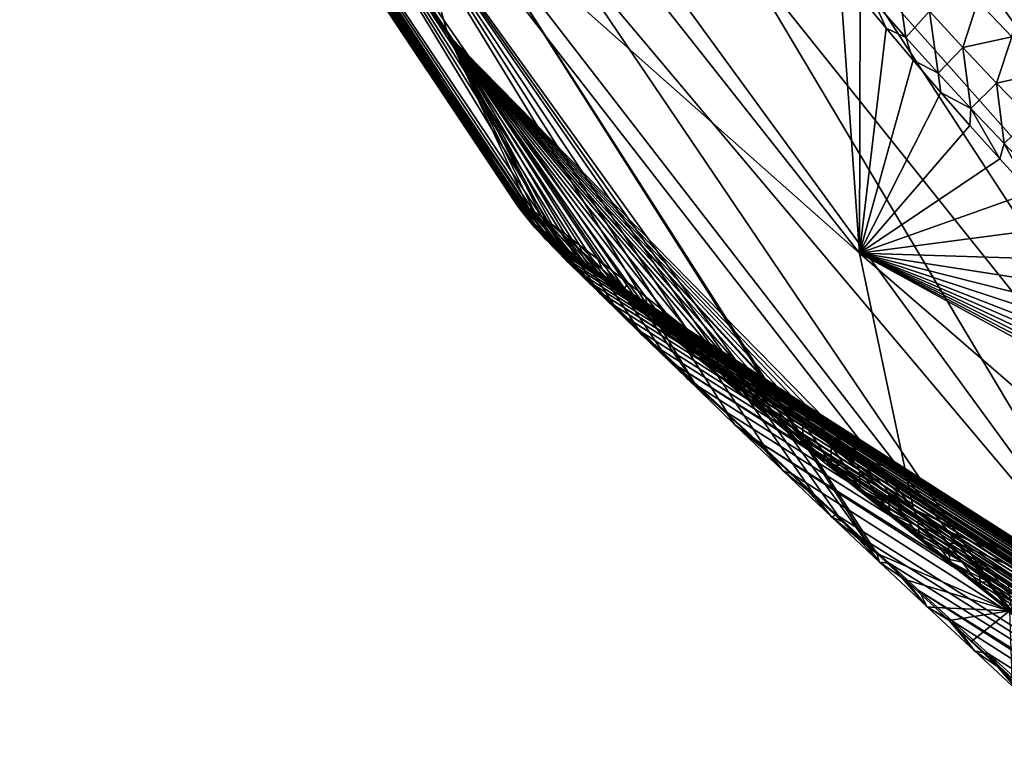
# Model space of a CAD drawing. Header units: metres. Extents: x -80 to 80, y -455 to 95.
# Tile 651 of 656: x 23 to 32, y -38 to -31. Entities that reach past the tile are written whole.
import ezdxf

# ---------------------------------------------------------------- set-up
doc = ezdxf.new("R2010")
doc.units = ezdxf.units.M
doc.layers.add('solid_501010_k_01_01', color=7, linetype='CONTINUOUS')

msp = doc.modelspace()

# ---------------------------------------------------------------- linework, layer by layer
at = {"layer": 'solid_501010_k_01_01'}
for points in [[(48.435406, -31.592724, 77.102257), (26.322964, -18.215181, 53.993126), (26.259298, -18.428988, 53.931446)], [(48.435406, -31.592724, 77.102257), (48.699295, -30.540434, 77.405418), (26.322964, -18.215181, 53.993126)], [(48.435406, -31.592724, 77.102257), (26.259298, -18.428988, 53.931446), (26.209053, -18.653618, 53.888157)], [(48.435406, -31.592724, 77.102257), (26.209053, -18.653618, 53.888157), (26.172232, -18.892937, 53.86359)], [(48.435406, -31.592724, 77.102257), (26.172232, -18.892937, 53.86359), (26.149338, -19.151089, 53.858852)], [(48.435406, -31.592724, 77.102257), (26.149338, -19.151089, 53.858852), (26.142216, -19.432684, 53.876694)], [(48.080143, -32.619682, 76.805489), (26.142216, -19.432684, 53.876694), (26.153563, -19.744051, 53.921177)], [(48.080143, -32.619682, 76.805489), (48.435406, -31.592724, 77.102257), (26.142216, -19.432684, 53.876694)], [(48.080143, -32.619682, 76.805489), (26.153563, -19.744051, 53.921177), (26.18726, -20.091518, 53.997902)], [(48.080143, -32.619682, 76.805489), (26.18726, -20.091518, 53.997902), (26.249296, -20.484293, 54.115299)], [(47.63353, -33.619808, 76.515434), (26.249296, -20.484293, 54.115299), (26.347134, -20.932013, 54.283844)], [(47.63353, -33.619808, 76.515434), (48.080143, -32.619682, 76.805489), (26.249296, -20.484293, 54.115299)], [(47.63353, -33.619808, 76.515434), (26.347134, -20.932013, 54.283844), (26.491901, -21.447462, 54.518658)], [(47.63353, -33.619808, 76.515434), (26.491901, -21.447462, 54.518658), (26.585558, -21.734112, 54.665932)], [(47.63353, -33.619808, 76.515434), (26.585558, -21.734112, 54.665932), (26.696081, -22.042099, 54.836575)], [(47.63353, -33.619808, 76.515434), (26.696081, -22.042099, 54.836575), (26.825502, -22.372776, 55.033195)], [(47.094879, -34.59116, 76.232323), (26.825502, -22.372776, 55.033195), (26.975754, -22.727423, 55.258324)], [(47.094879, -34.59116, 76.232323), (47.63353, -33.619808, 76.515434), (26.825502, -22.372776, 55.033195)], [(47.094879, -34.59116, 76.232323), (26.975754, -22.727423, 55.258324), (27.149096, -23.107498, 55.514839)], [(47.094879, -34.59116, 76.232323), (27.149096, -23.107498, 55.514839), (27.348673, -23.514986, 55.806583)], [(47.094879, -34.59116, 76.232323), (27.348673, -23.514986, 55.806583), (27.577295, -23.951519, 56.137016)], [(46.462849, -35.531303, 75.956284), (27.577295, -23.951519, 56.137016), (27.837812, -24.418732, 56.509655)], [(46.462849, -35.531303, 75.956284), (47.094879, -34.59116, 76.232323), (27.577295, -23.951519, 56.137016)], [(46.462849, -35.531303, 75.956284), (27.837812, -24.418732, 56.509655), (28.031233, -24.748434, 56.783913)], [(26.79163, -30.93038, 48.391018), (22.594902, -24.729744, 41.093346), (22.970953, -25.68787, 40.134304)], [(26.79163, -30.93038, 48.391018), (26.246181, -29.010332, 50.098083), (22.594902, -24.729744, 41.093346)], [(46.462849, -35.531303, 75.956284), (28.031233, -24.748434, 56.783913), (28.24176, -25.093397, 57.080379)], [(46.462849, -35.531303, 75.956284), (28.24176, -25.093397, 57.080379), (28.470833, -25.454405, 57.4007)], [(46.462849, -35.531303, 75.956284), (28.470833, -25.454405, 57.4007), (28.719501, -25.831945, 57.74609)], [(27.581789, -32.631409, 46.551159), (22.970953, -25.68787, 40.134304), (23.431265, -26.56583, 39.136063)], [(27.581789, -32.631409, 46.551159), (26.79163, -30.93038, 48.391018), (22.970953, -25.68787, 40.134304)], [(46.462849, -35.531303, 75.956284), (28.719501, -25.831945, 57.74609), (28.98991, -26.227108, 58.118896)], [(45.735458, -36.437271, 75.687325), (28.98991, -26.227108, 58.118896), (29.282873, -26.640228, 58.520073)], [(45.735458, -36.437271, 75.687325), (46.462849, -35.531303, 75.956284), (28.98991, -26.227108, 58.118896)], [(27.524588, -32.597, 46.093929), (23.431265, -26.56583, 39.136063), (23.972334, -27.356943, 38.106228)], [(27.57057, -32.624329, 46.47049), (27.581789, -32.631409, 46.551159), (23.431265, -26.56583, 39.136063)], [(27.524588, -32.597, 46.093929), (27.57057, -32.624329, 46.47049), (23.431265, -26.56583, 39.136063)], [(45.735458, -36.437271, 75.687325), (29.282873, -26.640228, 58.520073), (29.519564, -26.962896, 58.841835)], [(30.825041, -33.074905, 58.687809), (25.958055, -26.909235, 51.647449), (26.246181, -29.010332, 50.098083)], [(30.825041, -33.074905, 58.687809), (30.63002, -30.308502, 60.490288), (25.958055, -26.909235, 51.647449)], [(45.735458, -36.437271, 75.687325), (29.519564, -26.962896, 58.841835), (29.770117, -27.29623, 59.180889)], [(45.735458, -36.437271, 75.687325), (29.770117, -27.29623, 59.180889), (30.037056, -27.641256, 59.539726)], [(27.582561, -32.747959, 43.66729), (23.972334, -27.356943, 38.106228), (24.590042, -28.055187, 37.052628)], [(27.492371, -32.581245, 45.744335), (27.524588, -32.597, 46.093929), (23.972334, -27.356943, 38.106228)], [(27.4634, -32.579651, 45.11665), (27.492371, -32.581245, 45.744335), (23.972334, -27.356943, 38.106228)], [(27.473221, -32.610573, 44.570107), (27.4634, -32.579651, 45.11665), (23.972334, -27.356943, 38.106228)], [(27.514727, -32.668186, 44.090908), (27.473221, -32.610573, 44.570107), (23.972334, -27.356943, 38.106228)], [(27.582561, -32.747959, 43.66729), (27.514727, -32.668186, 44.090908), (23.972334, -27.356943, 38.106228)], [(45.735458, -36.437271, 75.687325), (30.037056, -27.641256, 59.539726), (30.320702, -27.998064, 59.918694)], [(28.068487, -33.250622, 42.371731), (24.590042, -28.055187, 37.052628), (25.279692, -28.655252, 35.983284)], [(27.673489, -32.847385, 43.290447), (27.582561, -32.747959, 43.66729), (24.590042, -28.055187, 37.052628)], [(27.785175, -32.964485, 42.952419), (27.673489, -32.847385, 43.290447), (24.590042, -28.055187, 37.052628)], [(27.916695, -33.098682, 42.647877), (27.785175, -32.964485, 42.952419), (24.590042, -28.055187, 37.052628)], [(28.068487, -33.250622, 42.371731), (27.916695, -33.098682, 42.647877), (24.590042, -28.055187, 37.052628)], [(45.735458, -36.437271, 75.687325), (30.320702, -27.998064, 59.918694), (30.559534, -28.291948, 60.23629)], [(45.735458, -36.437271, 75.687325), (30.559534, -28.291948, 60.23629), (30.811012, -28.594246, 60.568733)], [(29.212425, -34.354115, 41.334599), (25.279692, -28.655252, 35.983284), (26.03603, -29.152567, 34.906338)], [(28.241594, -33.421322, 42.12027), (28.068487, -33.250622, 42.371731), (25.279692, -28.655252, 35.983284)], [(28.438755, -33.613556, 41.891487), (28.241594, -33.421322, 42.12027), (25.279692, -28.655252, 35.983284)], [(28.663073, -33.830086, 41.683613), (28.438755, -33.613556, 41.891487), (25.279692, -28.655252, 35.983284)], [(28.919029, -34.07518, 41.497574), (28.663073, -33.830086, 41.683613), (25.279692, -28.655252, 35.983284)], [(29.212425, -34.354115, 41.334599), (28.919029, -34.07518, 41.497574), (25.279692, -28.655252, 35.983284)], [(45.735458, -36.437271, 75.687325), (30.811012, -28.594246, 60.568733), (31.076099, -28.905535, 60.917057)], [(44.910255, -37.305351, 75.425362), (31.076099, -28.905535, 60.917057), (31.353647, -29.225418, 61.28022)], [(44.910255, -37.305351, 75.425362), (45.735458, -36.437271, 75.687325), (31.076099, -28.905535, 60.917057)], [(31.353668, -35.584919, 56.599697), (26.246181, -29.010332, 50.098083), (26.79163, -30.93038, 48.391018)], [(31.353668, -35.584919, 56.599697), (30.825041, -33.074905, 58.687809), (26.246181, -29.010332, 50.098083)], [(30.935034, -35.965443, 41.00853), (26.03603, -29.152567, 34.906338), (26.853302, -29.543346, 33.829983)], [(29.550367, -34.673317, 41.19783), (29.212425, -34.354115, 41.334599), (26.03603, -29.152567, 34.906338)], [(29.942062, -35.04113, 41.092518), (29.550367, -34.673317, 41.19783), (26.03603, -29.152567, 34.906338)], [(30.398895, -35.467632, 41.025761), (29.942062, -35.04113, 41.092518), (26.03603, -29.152567, 34.906338)], [(30.65605, -35.706757, 41.010193), (30.398895, -35.467632, 41.025761), (26.03603, -29.152567, 34.906338)], [(30.935034, -35.965443, 41.00853), (30.65605, -35.706757, 41.010193), (26.03603, -29.152567, 34.906338)], [(44.910255, -37.305351, 75.425362), (31.353647, -29.225418, 61.28022), (31.644875, -29.553772, 61.659103)], [(32.296574, -36.582626, 39.341385), (26.853302, -29.543346, 33.829983), (27.725288, -29.824621, 32.762413)], [(30.994268, -36.02026, 41.010002), (30.935034, -35.965443, 41.00853), (26.853302, -29.543346, 33.829983)], [(32.296574, -36.582626, 39.341385), (30.994268, -36.02026, 41.010002), (26.853302, -29.543346, 33.829983)], [(38.342556, -36.582611, 33.101402), (31.62248, -29.824621, 28.740162), (32.661987, -29.543346, 27.834904)], [(44.910255, -37.305351, 75.425362), (31.644875, -29.553772, 61.659103), (31.899031, -29.833818, 61.987587)], [(33.698101, -36.92001, 37.693844), (27.725288, -29.824621, 32.762413), (28.645351, -29.994246, 31.711748)], [(33.698101, -36.92001, 37.693844), (32.296574, -36.582626, 39.341385), (27.725288, -29.824621, 32.762413)], [(36.740067, -36.92001, 34.554272), (30.601391, -29.994246, 29.692942), (31.62248, -29.824621, 28.740162)], [(38.342556, -36.582611, 33.101402), (36.740067, -36.92001, 34.554272), (31.62248, -29.824621, 28.740162)], [(44.910255, -37.305351, 75.425362), (31.899031, -29.833818, 61.987587), (32.163887, -30.120443, 62.328236)], [(33.698101, -36.92001, 37.693844), (28.645351, -29.994246, 31.711748), (29.606491, -30.05093, 30.685989)], [(35.18544, -37.032944, 36.091484), (29.606491, -30.05093, 30.685989), (30.601391, -29.994246, 29.692942)], [(36.740067, -36.92001, 34.554272), (35.18544, -37.032944, 36.091484), (30.601391, -29.994246, 29.692942)], [(33.698101, -36.92001, 37.693844), (29.606491, -30.05093, 30.685989), (35.18544, -37.032944, 36.091484)], [(44.910255, -37.305351, 75.425362), (32.163887, -30.120443, 62.328236), (32.438969, -30.413303, 62.680527)], [(30.832088, -30.559208, 60.758327), (30.63002, -30.308502, 60.490288), (30.825041, -33.074905, 58.687809)], [(31.19066, -30.345661, 61.404572), (30.96682, -30.605019, 60.998417), (31.280684, -30.960894, 61.421848)], [(31.513102, -30.704237, 61.832451), (31.19066, -30.345661, 61.404572), (31.280684, -30.960894, 61.421848)], [(32.317394, -30.95443, 62.792591), (32.438969, -30.413303, 62.680527), (31.986635, -30.604425, 62.36512)], [(31.086483, -30.868391, 61.094276), (30.832088, -30.559208, 60.758327), (30.825041, -33.074905, 58.687809)], [(30.96682, -30.605019, 60.998417), (30.832088, -30.559208, 60.758327), (31.086483, -30.868391, 61.094276)], [(31.280684, -30.960894, 61.421848), (30.96682, -30.605019, 60.998417), (31.086483, -30.868391, 61.094276)], [(31.986635, -30.604425, 62.36512), (31.513102, -30.704237, 61.832451), (31.838898, -31.058073, 62.26152)], [(32.317394, -30.95443, 62.792591), (31.986635, -30.604425, 62.36512), (31.838898, -31.058073, 62.26152)], [(31.513102, -30.704237, 61.832451), (31.280684, -30.960894, 61.421848), (31.597851, -31.311993, 61.846313)], [(31.838898, -31.058073, 62.26152), (31.513102, -30.704237, 61.832451), (31.597851, -31.311993, 61.846313)], [(31.350344, -31.182232, 61.440777), (31.086483, -30.868391, 61.094276), (30.825041, -33.074905, 58.687809)], [(31.280684, -30.960894, 61.421848), (31.086483, -30.868391, 61.094276), (31.350344, -31.182232, 61.440777)], [(27.639318, -32.669571, 46.920231), (26.79163, -30.93038, 48.391018), (27.581789, -32.631409, 46.551159)], [(31.070347, -35.362118, 56.069218), (31.353668, -35.584919, 56.599697), (26.79163, -30.93038, 48.391018)], [(30.802387, -35.150543, 55.554192), (31.070347, -35.362118, 56.069218), (26.79163, -30.93038, 48.391018)], [(30.549627, -34.950665, 55.054413), (30.802387, -35.150543, 55.554192), (26.79163, -30.93038, 48.391018)], [(30.311644, -34.762028, 54.570614), (30.549627, -34.950665, 55.054413), (26.79163, -30.93038, 48.391018)], [(30.271194, -34.729893, 54.48708), (30.311644, -34.762028, 54.570614), (26.79163, -30.93038, 48.391018)], [(30.054104, -34.557293, 54.031292), (30.271194, -34.729893, 54.48708), (26.79163, -30.93038, 48.391018)], [(29.815609, -34.367737, 53.514122), (30.054104, -34.557293, 54.031292), (26.79163, -30.93038, 48.391018)], [(29.594837, -34.191803, 53.01952), (29.815609, -34.367737, 53.514122), (26.79163, -30.93038, 48.391018)], [(29.391848, -34.030201, 52.548119), (29.594837, -34.191803, 53.01952), (26.79163, -30.93038, 48.391018)], [(29.145874, -33.834366, 51.952991), (29.391848, -34.030201, 52.548119), (26.79163, -30.93038, 48.391018)], [(28.926495, -33.660042, 51.395378), (29.145874, -33.834366, 51.952991), (26.79163, -30.93038, 48.391018)], [(28.730261, -33.50436, 50.871136), (28.926495, -33.660042, 51.395378), (26.79163, -30.93038, 48.391018)], [(28.555651, -33.366528, 50.378819), (28.730261, -33.50436, 50.871136), (26.79163, -30.93038, 48.391018)], [(28.399546, -33.24366, 49.914577), (28.555651, -33.366528, 50.378819), (26.79163, -30.93038, 48.391018)], [(28.261152, -33.135609, 49.477703), (28.399546, -33.24366, 49.914577), (26.79163, -30.93038, 48.391018)], [(28.081871, -32.996807, 48.867401), (28.261152, -33.135609, 49.477703), (26.79163, -30.93038, 48.391018)], [(27.932959, -32.883244, 48.306885), (28.081871, -32.996807, 48.867401), (26.79163, -30.93038, 48.391018)], [(27.810514, -32.791794, 47.791168), (27.932959, -32.883244, 48.306885), (26.79163, -30.93038, 48.391018)], [(27.747862, -32.74614, 47.498501), (27.810514, -32.791794, 47.791168), (26.79163, -30.93038, 48.391018)], [(27.711214, -32.71978, 47.315773), (27.747862, -32.74614, 47.498501), (26.79163, -30.93038, 48.391018)], [(27.639318, -32.669571, 46.920231), (27.711214, -32.71978, 47.315773), (26.79163, -30.93038, 48.391018)], [(31.597851, -31.311993, 61.846313), (31.280684, -30.960894, 61.421848), (31.350344, -31.182232, 61.440777)], [(32.317394, -30.95443, 62.792591), (31.838898, -31.058073, 62.26152), (32.167961, -31.407339, 62.691666)], [(32.651344, -31.300072, 63.221214), (32.317394, -30.95443, 62.792591), (32.167961, -31.407339, 62.691666)], [(31.838898, -31.058073, 62.26152), (31.597851, -31.311993, 61.846313), (31.918243, -31.658495, 62.271709)], [(32.167961, -31.407339, 62.691666), (31.838898, -31.058073, 62.26152), (31.918243, -31.658495, 62.271709)], [(31.623749, -31.500553, 61.797714), (31.350344, -31.182232, 61.440777), (30.825041, -33.074905, 58.687809)], [(31.597851, -31.311993, 61.846313), (31.350344, -31.182232, 61.440777), (31.623749, -31.500553, 61.797714)], [(31.918243, -31.658495, 62.271709), (31.597851, -31.311993, 61.846313), (31.623749, -31.500553, 61.797714)], [(32.651344, -31.300072, 63.221214), (32.167961, -31.407339, 62.691666), (32.500214, -31.752203, 63.122757)], [(32.167961, -31.407339, 62.691666), (31.918243, -31.658495, 62.271709), (32.241783, -32.000572, 62.697926)], [(32.500214, -31.752203, 63.122757), (32.167961, -31.407339, 62.691666), (32.241783, -32.000572, 62.697926)], [(31.906712, -31.822863, 62.165043), (31.623749, -31.500553, 61.797714), (30.825041, -33.074905, 58.687809)], [(31.918243, -31.658495, 62.271709), (31.623749, -31.500553, 61.797714), (31.906712, -31.822863, 62.165043)], [(31.918243, -31.658495, 62.271709), (31.906712, -31.822863, 62.165043), (32.199341, -32.148853, 62.542793)], [(32.241783, -32.000572, 62.697926), (31.918243, -31.658495, 62.271709), (32.199341, -32.148853, 62.542793)], [(32.199341, -32.148853, 62.542793), (31.906712, -31.822863, 62.165043), (30.825041, -33.074905, 58.687809)], [(32.500214, -31.752203, 63.122757), (32.241783, -32.000572, 62.697926), (32.568398, -32.338394, 63.124851)], [(32.241783, -32.000572, 62.697926), (32.199341, -32.148853, 62.542793), (32.501987, -32.478859, 62.931049)], [(32.568398, -32.338394, 63.124851), (32.241783, -32.000572, 62.697926), (32.501987, -32.478859, 62.931049)], [(32.501987, -32.478859, 62.931049), (32.199341, -32.148853, 62.542793), (30.825041, -33.074905, 58.687809)], [(32.814449, -32.812294, 63.329384), (32.501987, -32.478859, 62.931049), (30.825041, -33.074905, 58.687809)], [(27.647081, -32.795975, 45.295498), (27.492371, -32.581245, 45.744335), (27.4634, -32.579651, 45.11665)], [(27.610863, -32.777557, 44.638393), (27.4634, -32.579651, 45.11665), (27.473221, -32.610573, 44.570107)], [(27.610863, -32.777557, 44.638393), (27.647081, -32.795975, 45.295498), (27.4634, -32.579651, 45.11665)], [(27.610863, -32.777557, 44.638393), (27.473221, -32.610573, 44.570107), (27.514727, -32.668186, 44.090908)], [(27.72904, -32.856804, 45.940578), (27.524588, -32.597, 46.093929), (27.492371, -32.581245, 45.744335)], [(27.647081, -32.795975, 45.295498), (27.72904, -32.856804, 45.940578), (27.492371, -32.581245, 45.744335)], [(27.845806, -32.949505, 46.573025), (27.57057, -32.624329, 46.47049), (27.524588, -32.597, 46.093929)], [(27.72904, -32.856804, 45.940578), (27.845806, -32.949505, 46.573025), (27.524588, -32.597, 46.093929)], [(27.63662, -32.817192, 43.974041), (27.514727, -32.668186, 44.090908), (27.582561, -32.747959, 43.66729)], [(27.63662, -32.817192, 43.974041), (27.610863, -32.777557, 44.638393), (27.514727, -32.668186, 44.090908)], [(27.845806, -32.949505, 46.573025), (27.581789, -32.631409, 46.551159), (27.57057, -32.624329, 46.47049)], [(27.845806, -32.949505, 46.573025), (27.639318, -32.669571, 46.920231), (27.581789, -32.631409, 46.551159)], [(27.989813, -33.066799, 47.193413), (27.711214, -32.71978, 47.315773), (27.639318, -32.669571, 46.920231)], [(27.845806, -32.949505, 46.573025), (27.989813, -33.066799, 47.193413), (27.639318, -32.669571, 46.920231)], [(27.63662, -32.817192, 43.974041), (27.582561, -32.747959, 43.66729), (27.673489, -32.847385, 43.290447)], [(27.610863, -32.777557, 44.638393), (27.970797, -33.097294, 44.402962), (27.977203, -33.086948, 44.816338)], [(27.63662, -32.817192, 43.974041), (27.970797, -33.097294, 44.402962), (27.610863, -32.777557, 44.638393)], [(27.610863, -32.777557, 44.638393), (27.977203, -33.086948, 44.816338), (27.647081, -32.795975, 45.295498)], [(27.647081, -32.795975, 45.295498), (27.977203, -33.086948, 44.816338), (28.015503, -33.103165, 45.30191)], [(27.647081, -32.795975, 45.295498), (28.015503, -33.103165, 45.30191), (27.72904, -32.856804, 45.940578)], [(28.155643, -33.203495, 47.802765), (27.747862, -32.74614, 47.498501), (27.711214, -32.71978, 47.315773)], [(27.989813, -33.066799, 47.193413), (28.155643, -33.203495, 47.802765), (27.711214, -32.71978, 47.315773)], [(27.91881, -32.895985, 48.125965), (27.810514, -32.791794, 47.791168), (27.747862, -32.74614, 47.498501)], [(28.155643, -33.203495, 47.802765), (27.91881, -32.895985, 48.125965), (27.747862, -32.74614, 47.498501)], [(27.91881, -32.895985, 48.125965), (27.932959, -32.883244, 48.306885), (27.810514, -32.791794, 47.791168)], [(27.745621, -32.935413, 43.317352), (27.63662, -32.817192, 43.974041), (27.673489, -32.847385, 43.290447)], [(27.63662, -32.817192, 43.974041), (27.989199, -33.128265, 44.047897), (27.970797, -33.097294, 44.402962)], [(27.745621, -32.935413, 43.317352), (27.989199, -33.128265, 44.047897), (27.63662, -32.817192, 43.974041)], [(27.745621, -32.935413, 43.317352), (27.673489, -32.847385, 43.290447), (27.785175, -32.964485, 42.952419)], [(27.72904, -32.856804, 45.940578), (28.015503, -33.103165, 45.30191), (28.096104, -33.154583, 45.877495)], [(27.72904, -32.856804, 45.940578), (28.096104, -33.154583, 45.877495), (28.156029, -33.19669, 46.20467)], [(27.72904, -32.856804, 45.940578), (28.156029, -33.19669, 46.20467), (27.845806, -32.949505, 46.573025)], [(28.105766, -33.05957, 48.735748), (27.932959, -32.883244, 48.306885), (27.91881, -32.895985, 48.125965)], [(28.339603, -33.356033, 48.402084), (28.105766, -33.05957, 48.735748), (27.91881, -32.895985, 48.125965)], [(28.155643, -33.203495, 47.802765), (28.339603, -33.356033, 48.402084), (27.91881, -32.895985, 48.125965)], [(28.105766, -33.05957, 48.735748), (28.081871, -32.996807, 48.867401), (27.932959, -32.883244, 48.306885)], [(33.136452, -33.148453, 63.737324), (32.814449, -32.812294, 63.329384), (30.825041, -33.074905, 58.687809)], [(27.958761, -33.152336, 42.702007), (27.745621, -32.935413, 43.317352), (27.785175, -32.964485, 42.952419)], [(27.745621, -32.935413, 43.317352), (28.081518, -33.23653, 43.469738), (28.027214, -33.175591, 43.73967)], [(27.958761, -33.152336, 42.702007), (28.081518, -33.23653, 43.469738), (27.745621, -32.935413, 43.317352)], [(27.745621, -32.935413, 43.317352), (28.027214, -33.175591, 43.73967), (27.989199, -33.128265, 44.047897)], [(27.958761, -33.152336, 42.702007), (27.785175, -32.964485, 42.952419), (27.916695, -33.098682, 42.647877)], [(27.845806, -32.949505, 46.573025), (28.156029, -33.19669, 46.20467), (28.231632, -33.251888, 46.561409)], [(27.845806, -32.949505, 46.573025), (28.231632, -33.251888, 46.561409), (28.325087, -33.321953, 46.949894)], [(27.845806, -32.949505, 46.573025), (28.325087, -33.321953, 46.949894), (27.989813, -33.066799, 47.193413)], [(28.307102, -33.235115, 49.334435), (28.261152, -33.135609, 49.477703), (28.081871, -32.996807, 48.867401)], [(28.307102, -33.235115, 49.334435), (28.081871, -32.996807, 48.867401), (28.105766, -33.05957, 48.735748)], [(27.958761, -33.152336, 42.702007), (27.916695, -33.098682, 42.647877), (28.068487, -33.250622, 42.371731)], [(49.441082, -46.79882, 66.796921), (27.977203, -33.086948, 44.816338), (27.970797, -33.097294, 44.402962)], [(49.441082, -46.79882, 66.796921), (27.970797, -33.097294, 44.402962), (27.989199, -33.128265, 44.047897)], [(49.441082, -46.79882, 66.796921), (28.015503, -33.103165, 45.30191), (27.977203, -33.086948, 44.816338)], [(27.989813, -33.066799, 47.193413), (28.325087, -33.321953, 46.949894), (28.43836, -33.408558, 47.372311)], [(27.989813, -33.066799, 47.193413), (28.43836, -33.408558, 47.372311), (28.155643, -33.203495, 47.802765)], [(28.53875, -33.521584, 48.992332), (28.307102, -33.235115, 49.334435), (28.105766, -33.05957, 48.735748)], [(28.339603, -33.356033, 48.402084), (28.53875, -33.521584, 48.992332), (28.105766, -33.05957, 48.735748)], [(36.336117, -37.84605, 66.1828), (30.825041, -33.074905, 58.687809), (31.353668, -35.584919, 56.599697)], [(33.468231, -33.487293, 64.154984), (33.136452, -33.148453, 63.737324), (30.825041, -33.074905, 58.687809)], [(33.810078, -33.828953, 64.582428), (33.468231, -33.487293, 64.154984), (30.825041, -33.074905, 58.687809)], [(34.161469, -34.1726, 65.018822), (33.810078, -33.828953, 64.582428), (30.825041, -33.074905, 58.687809)], [(34.521912, -34.517452, 65.463394), (34.161469, -34.1726, 65.018822), (30.825041, -33.074905, 58.687809)], [(34.833652, -34.809742, 65.845428), (34.521912, -34.517452, 65.463394), (30.825041, -33.074905, 58.687809)], [(35.152264, -35.103012, 66.233521), (34.833652, -34.809742, 65.845428), (30.825041, -33.074905, 58.687809)], [(35.477333, -35.396759, 66.627037), (35.152264, -35.103012, 66.233521), (30.825041, -33.074905, 58.687809)], [(35.808445, -35.690487, 67.025368), (35.477333, -35.396759, 66.627037), (30.825041, -33.074905, 58.687809)], [(36.145977, -35.984383, 67.428894), (35.808445, -35.690487, 67.025368), (30.825041, -33.074905, 58.687809)], [(36.336117, -37.84605, 66.1828), (36.145977, -35.984383, 67.428894), (30.825041, -33.074905, 58.687809)], [(27.958761, -33.152336, 42.702007), (28.068487, -33.250622, 42.371731), (28.241594, -33.421322, 42.12027)], [(28.280107, -33.471462, 42.180107), (27.958761, -33.152336, 42.702007), (28.241594, -33.421322, 42.12027)], [(27.958761, -33.152336, 42.702007), (28.32548, -33.488346, 42.825211), (28.231224, -33.393257, 43.017353)], [(28.280107, -33.471462, 42.180107), (28.32548, -33.488346, 42.825211), (27.958761, -33.152336, 42.702007)], [(27.958761, -33.152336, 42.702007), (28.231224, -33.393257, 43.017353), (28.149942, -33.309399, 43.230694)], [(27.958761, -33.152336, 42.702007), (28.149942, -33.309399, 43.230694), (28.081518, -33.23653, 43.469738)], [(50.089893, -47.274113, 65.999054), (27.989199, -33.128265, 44.047897), (28.027214, -33.175591, 43.73967)], [(50.089893, -47.274113, 65.999054), (49.441082, -46.79882, 66.796921), (27.989199, -33.128265, 44.047897)], [(48.70837, -46.354252, 67.557892), (28.096104, -33.154583, 45.877495), (28.015503, -33.103165, 45.30191)], [(49.441082, -46.79882, 66.796921), (48.70837, -46.354252, 67.557892), (28.015503, -33.103165, 45.30191)], [(50.089893, -47.274113, 65.999054), (28.027214, -33.175591, 43.73967), (28.081518, -33.23653, 43.469738)], [(48.70837, -46.354252, 67.557892), (28.156029, -33.19669, 46.20467), (28.096104, -33.154583, 45.877495)], [(28.520935, -33.420776, 49.923264), (28.399546, -33.24366, 49.914577), (28.261152, -33.135609, 49.477703)], [(28.520935, -33.420776, 49.923264), (28.261152, -33.135609, 49.477703), (28.307102, -33.235115, 49.334435)], [(50.089893, -47.274113, 65.999054), (28.081518, -33.23653, 43.469738), (28.149942, -33.309399, 43.230694)], [(28.155643, -33.203495, 47.802765), (28.43836, -33.408558, 47.372311), (28.573689, -33.513573, 47.831226)], [(28.155643, -33.203495, 47.802765), (28.573689, -33.513573, 47.831226), (28.339603, -33.356033, 48.402084)], [(48.70837, -46.354252, 67.557892), (28.231632, -33.251888, 46.561409), (28.156029, -33.19669, 46.20467)], [(48.70837, -46.354252, 67.557892), (28.325087, -33.321953, 46.949894), (28.231632, -33.251888, 46.561409)], [(28.751047, -33.698174, 49.574299), (28.520935, -33.420776, 49.923264), (28.307102, -33.235115, 49.334435)], [(28.53875, -33.521584, 48.992332), (28.751047, -33.698174, 49.574299), (28.307102, -33.235115, 49.334435)], [(28.520935, -33.420776, 49.923264), (28.555651, -33.366528, 50.378819), (28.399546, -33.24366, 49.914577)], [(50.089893, -47.274113, 65.999054), (28.149942, -33.309399, 43.230694), (28.231224, -33.393257, 43.017353)], [(48.70837, -46.354252, 67.557892), (28.43836, -33.408558, 47.372311), (28.325087, -33.321953, 46.949894)], [(28.339603, -33.356033, 48.402084), (28.573689, -33.513573, 47.831226), (28.7344, -33.639568, 48.330109)], [(28.339603, -33.356033, 48.402084), (28.7344, -33.639568, 48.330109), (28.53875, -33.521584, 48.992332)], [(28.745657, -33.615017, 50.503307), (28.555651, -33.366528, 50.378819), (28.520935, -33.420776, 49.923264)], [(28.745657, -33.615017, 50.503307), (28.730261, -33.50436, 50.871136), (28.555651, -33.366528, 50.378819)], [(50.089893, -47.274113, 65.999054), (28.231224, -33.393257, 43.017353), (28.32548, -33.488346, 42.825211)], [(28.280107, -33.471462, 42.180107), (28.241594, -33.421322, 42.12027), (28.438755, -33.613556, 41.891487)], [(28.684673, -33.867977, 41.792252), (28.280107, -33.471462, 42.180107), (28.438755, -33.613556, 41.891487)], [(28.280107, -33.471462, 42.180107), (28.555975, -33.715698, 42.491505), (28.433224, -33.595341, 42.650631)], [(28.684673, -33.867977, 41.792252), (28.555975, -33.715698, 42.491505), (28.280107, -33.471462, 42.180107)], [(28.280107, -33.471462, 42.180107), (28.433224, -33.595341, 42.650631), (28.32548, -33.488346, 42.825211)], [(47.890884, -45.941452, 68.279526), (28.573689, -33.513573, 47.831226), (28.43836, -33.408558, 47.372311)], [(48.70837, -46.354252, 67.557892), (47.890884, -45.941452, 68.279526), (28.43836, -33.408558, 47.372311)], [(28.974754, -33.884117, 50.148708), (28.745657, -33.615017, 50.503307), (28.520935, -33.420776, 49.923264)], [(28.751047, -33.698174, 49.574299), (28.974754, -33.884117, 50.148708), (28.520935, -33.420776, 49.923264)], [(50.655113, -47.779243, 65.166153), (28.32548, -33.488346, 42.825211), (28.433224, -33.595341, 42.650631)], [(50.655113, -47.779243, 65.166153), (50.089893, -47.274113, 65.999054), (28.32548, -33.488346, 42.825211)], [(28.53875, -33.521584, 48.992332), (28.7344, -33.639568, 48.330109), (28.923376, -33.788864, 48.871952)], [(28.53875, -33.521584, 48.992332), (28.923376, -33.788864, 48.871952), (28.751047, -33.698174, 49.574299)], [(47.890884, -45.941452, 68.279526), (28.7344, -33.639568, 48.330109), (28.573689, -33.513573, 47.831226)], [(28.980135, -33.816723, 51.075371), (28.926495, -33.660042, 51.395378), (28.730261, -33.50436, 50.871136)], [(28.980135, -33.816723, 51.075371), (28.730261, -33.50436, 50.871136), (28.745657, -33.615017, 50.503307)], [(50.655113, -47.779243, 65.166153), (28.433224, -33.595341, 42.650631), (28.555975, -33.715698, 42.491505)], [(28.684673, -33.867977, 41.792252), (28.438755, -33.613556, 41.891487), (28.663073, -33.830086, 41.683613)], [(47.890884, -45.941452, 68.279526), (28.923376, -33.788864, 48.871952), (28.7344, -33.639568, 48.330109)], [(29.208628, -34.07819, 50.716145), (28.980135, -33.816723, 51.075371), (28.745657, -33.615017, 50.503307)], [(28.974754, -33.884117, 50.148708), (29.208628, -34.07819, 50.716145), (28.745657, -33.615017, 50.503307)], [(29.223343, -34.024891, 51.640194), (29.145874, -33.834366, 51.952991), (28.926495, -33.660042, 51.395378)], [(29.223343, -34.024891, 51.640194), (28.926495, -33.660042, 51.395378), (28.980135, -33.816723, 51.075371)], [(50.655113, -47.779243, 65.166153), (28.555975, -33.715698, 42.491505), (28.696306, -33.851879, 42.346092)], [(28.684673, -33.867977, 41.792252), (28.696306, -33.851879, 42.346092), (28.555975, -33.715698, 42.491505)], [(28.751047, -33.698174, 49.574299), (28.923376, -33.788864, 48.871952), (29.143541, -33.963799, 49.459751)], [(28.751047, -33.698174, 49.574299), (29.143541, -33.963799, 49.459751), (29.309715, -34.096233, 49.879223)], [(28.751047, -33.698174, 49.574299), (29.309715, -34.096233, 49.879223), (28.974754, -33.884117, 50.148708)], [(28.684673, -33.867977, 41.792252), (28.663073, -33.830086, 41.683613), (28.919029, -34.07518, 41.497574)], [(28.684673, -33.867977, 41.792252), (28.857115, -34.006634, 42.213871), (28.696306, -33.851879, 42.346092)], [(29.135035, -34.305225, 41.540867), (28.684673, -33.867977, 41.792252), (28.919029, -34.07518, 41.497574)], [(28.684673, -33.867977, 41.792252), (29.042744, -34.183895, 42.095676), (28.857115, -34.006634, 42.213871)], [(29.135035, -34.305225, 41.540867), (29.042744, -34.183895, 42.095676), (28.684673, -33.867977, 41.792252)], [(50.655113, -47.779243, 65.166153), (28.696306, -33.851879, 42.346092), (28.857115, -34.006634, 42.213871)], [(47.890884, -45.941452, 68.279526), (29.143541, -33.963799, 49.459751), (28.923376, -33.788864, 48.871952)], [(29.451588, -34.279331, 51.277142), (29.223343, -34.024891, 51.640194), (28.980135, -33.816723, 51.075371)], [(29.208628, -34.07819, 50.716145), (29.451588, -34.279331, 51.277142), (28.980135, -33.816723, 51.075371)], [(29.474522, -34.238777, 52.198345), (29.391848, -34.030201, 52.548119), (29.145874, -33.834366, 51.952991)], [(29.474522, -34.238777, 52.198345), (29.145874, -33.834366, 51.952991), (29.223343, -34.024891, 51.640194)], [(28.974754, -33.884117, 50.148708), (29.309715, -34.096233, 49.879223), (29.492777, -34.242348, 50.322067)], [(28.974754, -33.884117, 50.148708), (29.492777, -34.242348, 50.322067), (29.208628, -34.07819, 50.716145)], [(46.987293, -45.561649, 68.958687), (29.309715, -34.096233, 49.879223), (29.143541, -33.963799, 49.459751)], [(47.890884, -45.941452, 68.279526), (46.987293, -45.561649, 68.958687), (29.143541, -33.963799, 49.459751)], [(50.655113, -47.779243, 65.166153), (28.857115, -34.006634, 42.213871), (29.042744, -34.183895, 42.095676)], [(29.702778, -34.486694, 51.832138), (29.474522, -34.238777, 52.198345), (29.223343, -34.024891, 51.640194)], [(29.451588, -34.279331, 51.277142), (29.702778, -34.486694, 51.832138), (29.223343, -34.024891, 51.640194)], [(29.733019, -34.457733, 52.750324), (29.594837, -34.191803, 53.01952), (29.391848, -34.030201, 52.548119)], [(29.733019, -34.457733, 52.750324), (29.391848, -34.030201, 52.548119), (29.474522, -34.238777, 52.198345)], [(29.135035, -34.305225, 41.540867), (28.919029, -34.07518, 41.497574), (29.212425, -34.354115, 41.334599)], [(29.208628, -34.07819, 50.716145), (29.492777, -34.242348, 50.322067), (29.694223, -34.40324, 50.789715)], [(29.208628, -34.07819, 50.716145), (29.694223, -34.40324, 50.789715), (29.451588, -34.279331, 51.277142)], [(46.987293, -45.561649, 68.958687), (29.492777, -34.242348, 50.322067), (29.309715, -34.096233, 49.879223)], [(51.136448, -48.313488, 64.299522), (29.042744, -34.183895, 42.095676), (29.258919, -34.388931, 41.99292)], [(29.135035, -34.305225, 41.540867), (29.258919, -34.388931, 41.99292), (29.042744, -34.183895, 42.095676)], [(51.136448, -48.313488, 64.299522), (50.655113, -47.779243, 65.166153), (29.042744, -34.183895, 42.095676)], [(29.961523, -34.699593, 52.381516), (29.733019, -34.457733, 52.750324), (29.474522, -34.238777, 52.198345)], [(29.702778, -34.486694, 51.832138), (29.961523, -34.699593, 52.381516), (29.474522, -34.238777, 52.198345)], [(46.987293, -45.561649, 68.958687), (29.694223, -34.40324, 50.789715), (29.492777, -34.242348, 50.322067)], [(29.998257, -34.681183, 53.29657), (29.815609, -34.367737, 53.514122), (29.594837, -34.191803, 53.01952)], [(29.998257, -34.681183, 53.29657), (29.594837, -34.191803, 53.01952), (29.733019, -34.457733, 52.750324)], [(29.135035, -34.305225, 41.540867), (29.212425, -34.354115, 41.334599), (29.550367, -34.673317, 41.19783)], [(29.604059, -34.756962, 41.4016), (29.135035, -34.305225, 41.540867), (29.550367, -34.673317, 41.19783)], [(29.135035, -34.305225, 41.540867), (29.512114, -34.627613, 41.908882), (29.258919, -34.388931, 41.99292)], [(29.604059, -34.756962, 41.4016), (29.512114, -34.627613, 41.908882), (29.135035, -34.305225, 41.540867)], [(29.451588, -34.279331, 51.277142), (29.694223, -34.40324, 50.789715), (29.91514, -34.579735, 51.283138)], [(29.451588, -34.279331, 51.277142), (29.91514, -34.579735, 51.283138), (29.702778, -34.486694, 51.832138)], [(51.136448, -48.313488, 64.299522), (29.258919, -34.388931, 41.99292), (29.512114, -34.627613, 41.908882)], [(46.987293, -45.561649, 68.958687), (29.91514, -34.579735, 51.283138), (29.694223, -34.40324, 50.789715)], [(30.269814, -34.908688, 53.837429), (30.054104, -34.557293, 54.031292), (29.815609, -34.367737, 53.514122)], [(30.269814, -34.908688, 53.837429), (29.815609, -34.367737, 53.514122), (29.998257, -34.681183, 53.29657)], [(29.702778, -34.486694, 51.832138), (29.91514, -34.579735, 51.283138), (30.157726, -34.773357, 51.804344)], [(29.702778, -34.486694, 51.832138), (30.157726, -34.773357, 51.804344), (29.961523, -34.699593, 52.381516)], [(30.227196, -34.917397, 52.925629), (29.998257, -34.681183, 53.29657), (29.733019, -34.457733, 52.750324)], [(29.961523, -34.699593, 52.381516), (30.227196, -34.917397, 52.925629), (29.733019, -34.457733, 52.750324)], [(51.136448, -48.313488, 64.299522), (29.512114, -34.627613, 41.908882), (29.812044, -34.908619, 41.84866)], [(29.604059, -34.756962, 41.4016), (29.812044, -34.908619, 41.84866), (29.512114, -34.627613, 41.908882)], [(46.987293, -45.561649, 68.958687), (30.157726, -34.773357, 51.804344), (29.91514, -34.579735, 51.283138)], [(30.269814, -34.908688, 53.837429), (30.271194, -34.729893, 54.48708), (30.054104, -34.557293, 54.031292)], [(29.604059, -34.756962, 41.4016), (29.550367, -34.673317, 41.19783), (29.942062, -35.04113, 41.092518)], [(29.961523, -34.699593, 52.381516), (30.157726, -34.773357, 51.804344), (30.422861, -34.984783, 52.354088)], [(29.961523, -34.699593, 52.381516), (30.422861, -34.984783, 52.354088), (30.227196, -34.917397, 52.925629)], [(30.499334, -35.139626, 53.464752), (30.269814, -34.908688, 53.837429), (29.998257, -34.681183, 53.29657)], [(30.227196, -34.917397, 52.925629), (30.499334, -35.139626, 53.464752), (29.998257, -34.681183, 53.29657)], [(30.547272, -35.139835, 54.373234), (30.271194, -34.729893, 54.48708), (30.269814, -34.908688, 53.837429)], [(30.546965, -34.963856, 55.015663), (30.311644, -34.762028, 54.570614), (30.271194, -34.729893, 54.48708)], [(30.546965, -34.963856, 55.015663), (30.271194, -34.729893, 54.48708), (30.547272, -35.139835, 54.373234)], [(30.078299, -35.210377, 41.347294), (29.604059, -34.756962, 41.4016), (29.942062, -35.04113, 41.092518)], [(30.078299, -35.210377, 41.347294), (29.812044, -34.908619, 41.84866), (29.604059, -34.756962, 41.4016)], [(46.987293, -45.561649, 68.958687), (30.422861, -34.984783, 52.354088), (30.157726, -34.773357, 51.804344)], [(30.546965, -34.963856, 55.015663), (30.549627, -34.950665, 55.054413), (30.311644, -34.762028, 54.570614)], [(51.532909, -48.876259, 63.39999), (29.812044, -34.908619, 41.84866), (30.16926, -35.241432, 41.819359)], [(30.078299, -35.210377, 41.347294), (30.16926, -35.241432, 41.819359), (29.812044, -34.908619, 41.84866)], [(51.532909, -48.876259, 63.39999), (51.136448, -48.313488, 64.299522), (29.812044, -34.908619, 41.84866)], [(30.227196, -34.917397, 52.925629), (30.422861, -34.984783, 52.354088), (30.638754, -35.156521, 52.787121)], [(30.227196, -34.917397, 52.925629), (30.638754, -35.156521, 52.787121), (30.499334, -35.139626, 53.464752)], [(30.777512, -35.365837, 53.999153), (30.547272, -35.139835, 54.373234), (30.269814, -34.908688, 53.837429)], [(30.499334, -35.139626, 53.464752), (30.777512, -35.365837, 53.999153), (30.269814, -34.908688, 53.837429)], [(45.995865, -45.21624, 69.59153), (30.638754, -35.156521, 52.787121), (30.422861, -34.984783, 52.354088)], [(46.987293, -45.561649, 68.958687), (45.995865, -45.21624, 69.59153), (30.422861, -34.984783, 52.354088)], [(30.546965, -34.963856, 55.015663), (30.827066, -35.19994, 55.537697), (30.549627, -34.950665, 55.054413)], [(30.546965, -34.963856, 55.015663), (30.547272, -35.139835, 54.373234), (30.83029, -35.37426, 54.904259)], [(30.546965, -34.963856, 55.015663), (30.83029, -35.37426, 54.904259), (30.827066, -35.19994, 55.537697)], [(30.827066, -35.19994, 55.537697), (30.802387, -35.150543, 55.554192), (30.549627, -34.950665, 55.054413)], [(30.078299, -35.210377, 41.347294), (29.942062, -35.04113, 41.092518), (30.398895, -35.467632, 41.025761)], [(30.551882, -35.66011, 41.356598), (30.078299, -35.210377, 41.347294), (30.398895, -35.467632, 41.025761)], [(30.551882, -35.66011, 41.356598), (30.16926, -35.241432, 41.819359), (30.078299, -35.210377, 41.347294)], [(30.499334, -35.139626, 53.464752), (30.638754, -35.156521, 52.787121), (30.868568, -35.339184, 53.237328)], [(30.499334, -35.139626, 53.464752), (30.868568, -35.339184, 53.237328), (31.114902, -35.534386, 53.706738)], [(30.499334, -35.139626, 53.464752), (31.114902, -35.534386, 53.706738), (30.777512, -35.365837, 53.999153)], [(31.061346, -35.595627, 54.529068), (30.83029, -35.37426, 54.904259), (30.547272, -35.139835, 54.373234)], [(30.777512, -35.365837, 53.999153), (31.061346, -35.595627, 54.529068), (30.547272, -35.139835, 54.373234)], [(45.995865, -45.21624, 69.59153), (30.868568, -35.339184, 53.237328), (30.638754, -35.156521, 52.787121)], [(30.827066, -35.19994, 55.537697), (31.070347, -35.362118, 56.069218), (30.802387, -35.150543, 55.554192)], [(30.827066, -35.19994, 55.537697), (31.112114, -35.438564, 56.055222), (31.070347, -35.362118, 56.069218)], [(30.827066, -35.19994, 55.537697), (30.83029, -35.37426, 54.904259), (31.118593, -35.611675, 55.430737)], [(30.827066, -35.19994, 55.537697), (31.118593, -35.611675, 55.430737), (31.112114, -35.438564, 56.055222)], [(51.532909, -48.876259, 63.39999), (30.16926, -35.241432, 41.819359), (30.598814, -35.639214, 41.83202)], [(30.551882, -35.66011, 41.356598), (30.598814, -35.639214, 41.83202), (30.16926, -35.241432, 41.819359)], [(30.777512, -35.365837, 53.999153), (31.114902, -35.534386, 53.706738), (31.37808, -35.742359, 54.195553)], [(30.777512, -35.365837, 53.999153), (31.37808, -35.742359, 54.195553), (31.061346, -35.595627, 54.529068)], [(31.350554, -35.828693, 55.054688), (31.118593, -35.611675, 55.430737), (30.83029, -35.37426, 54.904259)], [(31.061346, -35.595627, 54.529068), (31.350554, -35.828693, 55.054688), (30.83029, -35.37426, 54.904259)], [(45.995865, -45.21624, 69.59153), (31.114902, -35.534386, 53.706738), (30.868568, -35.339184, 53.237328)], [(31.112114, -35.438564, 56.055222), (31.353668, -35.584919, 56.599697), (31.070347, -35.362118, 56.069218)], [(30.551882, -35.66011, 41.356598), (30.398895, -35.467632, 41.025761), (30.65605, -35.706757, 41.010193)], [(31.112114, -35.438564, 56.055222), (31.401871, -35.679489, 56.568466), (31.353668, -35.584919, 56.599697)], [(31.112114, -35.438564, 56.055222), (31.118593, -35.611675, 55.430737), (31.411915, -35.851799, 55.952885)], [(31.112114, -35.438564, 56.055222), (31.411915, -35.851799, 55.952885), (31.401871, -35.679489, 56.568466)], [(31.061346, -35.595627, 54.529068), (31.37808, -35.742359, 54.195553), (31.600645, -35.917908, 54.600513)], [(31.061346, -35.595627, 54.529068), (31.600645, -35.917908, 54.600513), (31.350554, -35.828693, 55.054688)], [(45.995865, -45.21624, 69.59153), (31.37808, -35.742359, 54.195553), (31.114902, -35.534386, 53.706738)], [(31.540751, -35.731625, 56.942482), (36.336117, -37.84605, 66.1828), (31.353668, -35.584919, 56.599697)], [(31.401871, -35.679489, 56.568466), (31.540751, -35.731625, 56.942482), (31.353668, -35.584919, 56.599697)], [(31.022579, -36.104301, 41.414207), (30.598814, -35.639214, 41.83202), (30.551882, -35.66011, 41.356598)], [(30.551882, -35.66011, 41.356598), (30.65605, -35.706757, 41.010193), (30.935034, -35.965443, 41.00853)], [(30.551882, -35.66011, 41.356598), (30.935034, -35.965443, 41.00853), (30.994268, -36.02026, 41.010002)], [(31.022579, -36.104301, 41.414207), (30.551882, -35.66011, 41.356598), (30.994268, -36.02026, 41.010002)], [(51.532909, -48.876259, 63.39999), (30.598814, -35.639214, 41.83202), (30.845104, -35.866348, 41.858006)], [(31.022579, -36.104301, 41.414207), (30.845104, -35.866348, 41.858006), (30.598814, -35.639214, 41.83202)], [(31.644857, -36.064728, 55.576195), (31.411915, -35.851799, 55.952885), (31.118593, -35.611675, 55.430737)], [(31.350554, -35.828693, 55.054688), (31.644857, -36.064728, 55.576195), (31.118593, -35.611675, 55.430737)], [(31.401871, -35.679489, 56.568466), (31.696161, -35.92252, 57.07761), (31.540751, -35.731625, 56.942482)], [(31.401871, -35.679489, 56.568466), (31.411915, -35.851799, 55.952885), (31.710022, -36.094376, 56.470905)], [(31.401871, -35.679489, 56.568466), (31.710022, -36.094376, 56.470905), (31.696161, -35.92252, 57.07761)], [(45.995865, -45.21624, 69.59153), (31.600645, -35.917908, 54.600513), (31.37808, -35.742359, 54.195553)], [(31.540751, -35.731625, 56.942482), (31.778219, -35.917488, 57.36935), (36.336117, -37.84605, 66.1828)], [(31.696161, -35.92252, 57.07761), (31.778219, -35.917488, 57.36935), (31.540751, -35.731625, 56.942482)], [(51.532909, -48.876259, 63.39999), (30.845104, -35.866348, 41.858006), (31.115316, -36.114727, 41.900097)], [(31.022579, -36.104301, 41.414207), (31.115316, -36.114727, 41.900097), (30.845104, -35.866348, 41.858006)], [(31.350554, -35.828693, 55.054688), (31.600645, -35.917908, 54.600513), (31.836033, -36.102924, 55.019623)], [(31.350554, -35.828693, 55.054688), (31.836033, -36.102924, 55.019623), (31.644857, -36.064728, 55.576195)], [(31.944002, -36.303455, 56.093765), (31.710022, -36.094376, 56.470905), (31.411915, -35.851799, 55.952885)], [(31.644857, -36.064728, 55.576195), (31.944002, -36.303455, 56.093765), (31.411915, -35.851799, 55.952885)], [(45.995865, -45.21624, 69.59153), (31.836033, -36.102924, 55.019623), (31.600645, -35.917908, 54.600513)], [(31.696161, -35.92252, 57.07761), (31.99482, -36.167469, 57.582825), (31.778219, -35.917488, 57.36935)], [(31.696161, -35.92252, 57.07761), (31.710022, -36.094376, 56.470905), (32.012733, -36.339207, 56.984955)], [(31.696161, -35.92252, 57.07761), (32.012733, -36.339207, 56.984955), (31.99482, -36.167469, 57.582825)], [(31.778219, -35.917488, 57.36935), (32.025517, -36.110382, 57.805122), (36.336117, -37.84605, 66.1828)], [(31.99482, -36.167469, 57.582825), (32.025517, -36.110382, 57.805122), (31.778219, -35.917488, 57.36935)], [(31.270245, -36.275341, 41.025192), (30.994268, -36.02026, 41.010002), (32.296574, -36.582626, 39.341385)], [(31.022579, -36.104301, 41.414207), (30.994268, -36.02026, 41.010002), (31.270245, -36.275341, 41.025192)], [(31.644857, -36.064728, 55.576195), (31.836033, -36.102924, 55.019623), (32.085213, -36.29805, 55.453861)], [(31.644857, -36.064728, 55.576195), (32.085213, -36.29805, 55.453861), (31.944002, -36.303455, 56.093765)], [(31.489731, -36.542507, 41.509869), (31.022579, -36.104301, 41.414207), (31.270245, -36.275341, 41.025192)], [(31.489731, -36.542507, 41.509869), (31.115316, -36.114727, 41.900097), (31.022579, -36.104301, 41.414207)], [(51.532909, -48.876259, 63.39999), (31.115316, -36.114727, 41.900097), (31.411526, -36.386082, 41.960598)], [(31.489731, -36.542507, 41.509869), (31.411526, -36.386082, 41.960598), (31.115316, -36.114727, 41.900097)], [(32.247799, -36.544659, 56.607529), (32.012733, -36.339207, 56.984955), (31.710022, -36.094376, 56.470905)], [(31.944002, -36.303455, 56.093765), (32.247799, -36.544659, 56.607529), (31.710022, -36.094376, 56.470905)], [(45.995865, -45.21624, 69.59153), (32.085213, -36.29805, 55.453861), (31.836033, -36.102924, 55.019623)], [(31.99482, -36.167469, 57.582825), (32.29768, -36.414162, 58.084267), (32.025517, -36.110382, 57.805122)], [(31.99482, -36.167469, 57.582825), (32.012733, -36.339207, 56.984955), (32.319874, -36.58609, 57.495182)], [(31.99482, -36.167469, 57.582825), (32.319874, -36.58609, 57.495182), (32.29768, -36.414162, 58.084267)], [(32.025517, -36.110382, 57.805122), (32.282711, -36.310211, 58.249561), (36.336117, -37.84605, 66.1828)], [(32.29768, -36.414162, 58.084267), (32.282711, -36.310211, 58.249561), (32.025517, -36.110382, 57.805122)], [(31.567795, -36.549599, 41.055099), (31.270245, -36.275341, 41.025192), (32.296574, -36.582626, 39.341385)], [(31.489731, -36.542507, 41.509869), (31.270245, -36.275341, 41.025192), (31.567795, -36.549599, 41.055099)], [(31.944002, -36.303455, 56.093765), (32.085213, -36.29805, 55.453861), (32.346973, -36.502594, 55.902351)], [(31.944002, -36.303455, 56.093765), (32.346973, -36.502594, 55.902351), (32.247799, -36.544659, 56.607529)], [(32.556061, -36.788128, 57.117619), (32.319874, -36.58609, 57.495182), (32.012733, -36.339207, 56.984955)], [(32.247799, -36.544659, 56.607529), (32.556061, -36.788128, 57.117619), (32.012733, -36.339207, 56.984955)], [(45.995865, -45.21624, 69.59153), (32.346973, -36.502594, 55.902351), (32.085213, -36.29805, 55.453861)], [(51.842682, -49.466949, 62.468155), (31.411526, -36.386082, 41.960598), (31.735685, -36.682056, 42.041756)], [(31.489731, -36.542507, 41.509869), (31.735685, -36.682056, 42.041756), (31.411526, -36.386082, 41.960598)], [(51.842682, -49.466949, 62.468155), (51.532909, -48.876259, 63.39999), (31.411526, -36.386082, 41.960598)], [(31.489731, -36.542507, 41.509869), (31.567795, -36.549599, 41.055099), (31.704573, -36.675472, 41.073391)], [(31.953165, -36.974754, 41.635963), (31.489731, -36.542507, 41.509869), (31.704573, -36.675472, 41.073391)], [(31.953165, -36.974754, 41.635963), (31.735685, -36.682056, 42.041756), (31.489731, -36.542507, 41.509869)], [(31.704573, -36.675472, 41.073391), (31.567795, -36.549599, 41.055099), (32.296574, -36.582626, 39.341385)], [(31.927288, -36.879997, 41.10828), (31.704573, -36.675472, 41.073391), (32.296574, -36.582626, 39.341385)], [(32.319851, -37.239681, 41.185581), (31.927288, -36.879997, 41.10828), (32.296574, -36.582626, 39.341385)], [(32.177982, -37.125687, 41.209728), (31.704573, -36.675472, 41.073391), (31.927288, -36.879997, 41.10828)], [(31.953165, -36.974754, 41.635963), (31.704573, -36.675472, 41.073391), (32.177982, -37.125687, 41.209728)], [(51.842682, -49.466949, 62.468155), (31.735685, -36.682056, 42.041756), (32.090061, -37.004513, 42.146191)], [(31.953165, -36.974754, 41.635963), (32.090061, -37.004513, 42.146191), (31.735685, -36.682056, 42.041756)], [(32.177982, -37.125687, 41.209728), (31.927288, -36.879997, 41.10828), (32.319851, -37.239681, 41.185581)], [(32.41304, -37.401302, 41.787224), (32.090061, -37.004513, 42.146191), (31.953165, -36.974754, 41.635963)], [(32.41304, -37.401302, 41.787224), (31.953165, -36.974754, 41.635963), (32.177982, -37.125687, 41.209728)], [(51.842682, -49.466949, 62.468155), (32.090061, -37.004513, 42.146191), (32.477798, -37.355907, 42.277393)], [(32.41304, -37.401302, 41.787224), (32.477798, -37.355907, 42.277393), (32.090061, -37.004513, 42.146191)], [(32.642166, -37.564575, 41.369297), (32.177982, -37.125687, 41.209728), (32.319851, -37.239681, 41.185581)], [(32.41304, -37.401302, 41.787224), (32.177982, -37.125687, 41.209728), (32.642166, -37.564575, 41.369297)]]:
    msp.add_3dface(points, dxfattribs=at)

doc.saveas('drawing.dxf')
